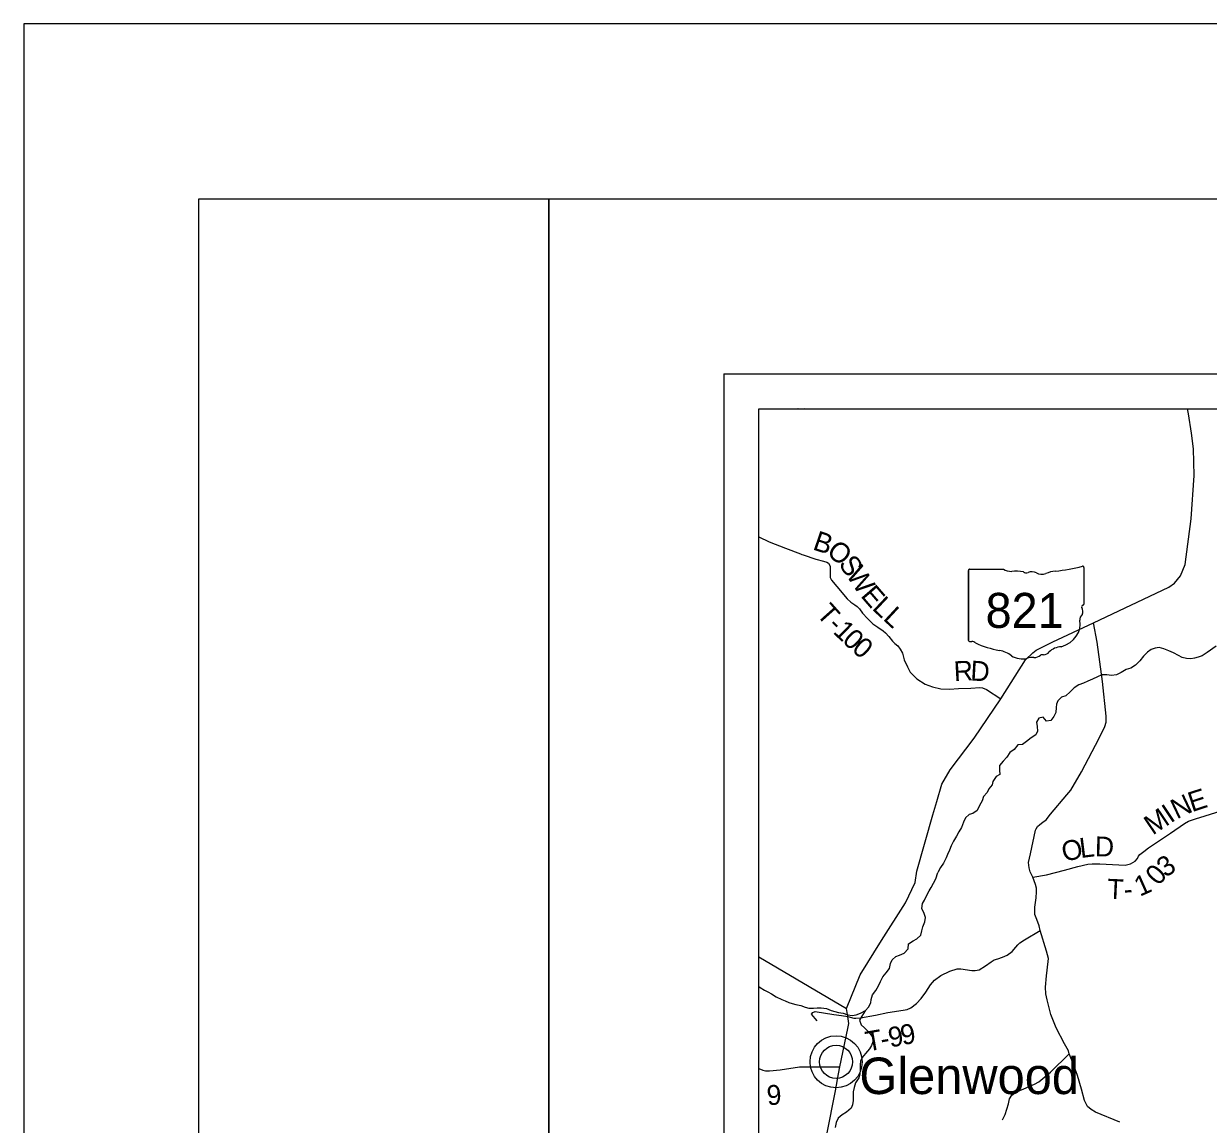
# Model space of a CAD drawing. Extents: x -22 to 431, y -18 to 160.
# Drawn here: x 0 to 3.384, y 18.856 to 22 of the extents above; entities that cross this region are included whole.
import ezdxf

# ---------------------------------------------------------------- set-up
doc = ezdxf.new("R2010")
doc.units = 0
for name, color, linetype in [('GM_X_Adjacent_County', 7, 'Continuous'), ('GM_X_Adjacent_County_Text', 7, 'Continuous'), ('GM_X_Airport_Location_Class_2', 7, 'Continuous'), ('GM_X_City_Street_Text', 7, 'Continuous'), ('GM_X_County', 7, 'Continuous'), ('GM_X_County_Road', 7, 'Continuous'), ('GM_X_Minor_River', 7, 'Continuous'), ('GM_X_Minor_River_Text', 7, 'Continuous'), ('GM_X_Rail_Line', 7, 'Continuous'), ('GM_X_Section', 7, 'Continuous'), ('GM_X_Township', 7, 'Continuous'), ('GM_X_Township_Road', 7, 'Continuous')]:
    doc.layers.add(name, color=color, linetype=linetype)

msp = doc.modelspace()

# ---------------------------------------------------------------- linework, layer by layer
at = {"layer": 'GM_X_Adjacent_County_Text'}
for points in [[(2.9863, 19.0578), (2.9839, 19.0662), (2.9728, 19.0862), (2.9494, 19.1322), (2.934, 19.1697), (2.9235, 19.2117), (2.9199, 19.2291), (2.9183, 19.2481), (2.9211, 19.2803), (2.9265, 19.3213), (2.9268, 19.3297), (2.9217, 19.3512), (2.9035, 19.4099), (2.9, 19.4231), (2.8938, 19.4409), (2.8885, 19.4553), (2.888, 19.4659), (2.8883, 19.4769), (2.8915, 19.5035), (2.8933, 19.5198), (2.8925, 19.5304), (2.8901, 19.5414), (2.8824, 19.5626), (2.8743, 19.5773), (2.8721, 19.5889), (2.87, 19.6041), (2.8759, 19.629), (2.8902, 19.696), (2.8917, 19.7002), (2.8959, 19.7066), (2.9028, 19.7129), (2.9112, 19.7189), (2.9207, 19.726), (2.9333, 19.7422), (2.9796, 19.7975), (2.9907, 19.811), (3.0215, 19.8627), (3.072, 19.9589), (3.0882, 19.9921), (3.0917, 20.0046), (3.0919, 20.022), (3.0816, 20.1207), (3.0661, 20.2334), (3.056, 20.289)], [(2.7962, 18.8691), (2.8035, 18.8842), (2.8124, 18.9146), (2.8157, 18.9287), (2.8228, 18.9393), (2.8337, 18.9481), (2.8564, 18.9574), (2.8873, 18.9706), (2.8998, 18.9775), (2.9329, 19.0054), (2.9863, 19.0578)], [(3.1306, 18.8623), (3.0616, 18.8912), (3.0491, 18.8983), (3.0381, 18.9073), (3.03, 18.9243), (3.0218, 18.9568), (3.0102, 18.9958), (2.994, 19.0397), (2.9863, 19.0578)]]:
    msp.add_lwpolyline(points, dxfattribs=at)
at = {"layer": 'GM_X_Airport_Location_Class_2'}
for p, q in [((2.6986, 20.4384), (2.6986, 20.2383)), ((2.6986, 20.2383), (2.6986, 20.4384)), ((2.6986, 20.2383), (2.6986, 20.4384)), ((2.7018, 20.4419), (2.7984, 20.4419)), ((3.0282, 20.4468), (3.0282, 20.3422)), ((3.0281, 20.3422), (3.0282, 20.3422))]:
    msp.add_line(p, q, dxfattribs=at)
for centre, major_axis, start_param, end_param in [((2.7024, 20.4389), (0.00382, 0), 1.712693, 3.28349), ((2.8213, 20.4651), (0.037, 0), 4.042523, 4.731795), ((2.9108, 20.7147), (0.3495, 0), 4.814394, 5.042369), ((3.0245, 20.4473), (0.00367, 0), 6.141152, 7.989035), ((2.8336, 20.3295), (0.133, 0), 1.404758, 1.657858), ((2.8638, 20.4399), (0.0107, 0), 3.836095, 5.185415), ((2.8795, 20.4168), (0.0222, 0), 0.950623, 2.079405), ((2.9082, 20.4485), (0.0267, 0), 4.081561, 5.145723), ((2.9554, 20.3808), (0.0703, 0), 1.699011, 2.107814), ((3.0273, 20.3345), (0.00568, 0), 1.883978, 3.671073), ((3.0243, 20.3418), (0.00393, 0), 5.05454, 6.418171), ((3.0413, 20.2984), (0.0248, 0), 2.387724, 3.262537), ((2.9912, 20.3212), (0.0341, 0), 5.934695, 6.695948), ((2.9304, 20.285), (0.0874, 0), 5.101752, 6.440018), ((2.7024, 20.2379), (0.00385, 0), 3.00124, 4.508301), ((2.703, 20.2584), (0.0294, 0), 4.665946, 4.897461), ((2.709, 20.2268), (0.0106, 0), 0.519207, 1.627899), ((2.8428, 20.4066), (0.2524, 0), 4.195997, 4.488961), ((2.7676, 20.1484), (0.079, 0), 0.823519, 1.323587), ((2.9066, 20.2189), (0.0282, 0), 4.937069, 5.64225), ((2.9672, 20.1821), (0.0479, 0), 1.647645, 2.488434), ((2.853, 20.2258), (0.0501, 0), 4.026481, 4.996735), ((2.8819, 20.1566), (0.0412, 0), 1.495662, 1.94098), ((2.8856, 20.2108), (0.0267, 0), 4.691044, 5.507374), ((2.9098, 20.1914), (0.00752, 0), 1.147584, 2.315152)]:
    msp.add_ellipse(centre, major_axis=major_axis, ratio=0.8, start_param=start_param, end_param=end_param, dxfattribs=at)
at = {"layer": 'GM_X_County'}
msp.add_lwpolyline([(0, 0), (34, 0), (34, 22), (0, 22)], close=True, dxfattribs=at)
at = {"layer": 'GM_X_County_Road'}
msp.add_lwpolyline([(2.1, 20.5341), (2.1292, 20.5199), (2.1759, 20.502), (2.2184, 20.4856), (2.2226, 20.484)], dxfattribs=at)
at = {"layer": 'GM_X_Minor_River'}
for points in [[(2.2301, 20.9), (2.2261, 20.8993), (2.2118, 20.8997), (2.2113, 20.9)], [(3.4062, 20.2216), (3.38, 20.2042), (3.366, 20.1948), (3.355, 20.1902), (3.3445, 20.1876), (3.3339, 20.1861), (3.321, 20.1865), (3.3089, 20.1899), (3.298, 20.1952), (3.2844, 20.2025), (3.2711, 20.2089), (3.2568, 20.2146), (3.2432, 20.2177), (3.2314, 20.2162), (3.2201, 20.2124), (3.2099, 20.2044), (3.1985, 20.1935), (3.1883, 20.1802), (3.1758, 20.1681), (3.1625, 20.1594), (3.1493, 20.1552), (3.1345, 20.1469), (3.1216, 20.1405), (3.1069, 20.1379), (3.0937, 20.1401), (3.0797, 20.1402), (3.0668, 20.1341), (3.0532, 20.1277), (3.0392, 20.1224), (3.0271, 20.1167), (3.0138, 20.1111), (3.0002, 20.1027), (2.9892, 20.0914), (2.9771, 20.0804), (2.9638, 20.0762), (2.9536, 20.066), (2.9498, 20.0566), (2.949, 20.0463), (2.9479, 20.0327), (2.9426, 20.0206), (2.9335, 20.0096), (2.921, 20.0077), (2.9115, 20.0195), (2.8991, 20.0164), (2.893, 20.0051), (2.8949, 19.9922), (2.8956, 19.9793), (2.891, 19.9683), (2.8778, 19.9604), (2.8645, 19.9501), (2.8524, 19.9411)], [(2.8524, 19.9411), (2.8395, 19.9399), (2.8293, 19.9267), (2.8164, 19.9187), (2.8081, 19.9051), (2.7975, 19.8937), (2.7876, 19.8813), (2.7876, 19.868), (2.788, 19.8551), (2.7777, 19.8494), (2.7683, 19.835), (2.7664, 19.8256), (2.7569, 19.8146), (2.7519, 19.8043), (2.7417, 19.793), (2.7379, 19.7797), (2.7299, 19.7665), (2.7231, 19.7528), (2.7106, 19.7438), (2.7008, 19.7415), (2.6905, 19.7316), (2.6841, 19.7188), (2.6784, 19.7044), (2.6708, 19.6915), (2.6644, 19.679), (2.656, 19.665), (2.6492, 19.6521), (2.6442, 19.6396), (2.6382, 19.6267), (2.6344, 19.6169), (2.6268, 19.6025), (2.6188, 19.59), (2.6115, 19.5755)], [(2.1, 19.2497), (2.1035, 19.247), (2.116, 19.2398), (2.1259, 19.2349), (2.1357, 19.2285), (2.149, 19.2206), (2.1653, 19.2131), (2.1748, 19.2086), (2.1854, 19.2044), (2.1952, 19.2015), (2.2051, 19.1988), (2.2195, 19.1959), (2.2324, 19.191), (2.2422, 19.1883), (2.2559, 19.1884), (2.2661, 19.1892), (2.2778, 19.1892), (2.2926, 19.187), (2.3066, 19.1814), (2.3165, 19.1788), (2.3275, 19.1754), (2.3411, 19.1732), (2.3544, 19.1686), (2.3661, 19.1672), (2.3775, 19.1687), (2.3903, 19.1733), (2.4047, 19.181), (2.4134, 19.1905), (2.4198, 19.2034), (2.4205, 19.2129), (2.4246, 19.2258), (2.4337, 19.2383), (2.442, 19.2516), (2.4476, 19.2641), (2.4544, 19.277), (2.4634, 19.2888), (2.4729, 19.301), (2.4762, 19.3154), (2.4807, 19.326), (2.4909, 19.3355), (2.5019, 19.3394), (2.5151, 19.3451), (2.5265, 19.3573), (2.5272, 19.3713), (2.5404, 19.3804), (2.5506, 19.3858), (2.5623, 19.3964), (2.5653, 19.4086), (2.5679, 19.4203), (2.5739, 19.4344), (2.5758, 19.4465), (2.572, 19.4583), (2.5651, 19.473), (2.567, 19.4867), (2.5726, 19.4969), (2.5794, 19.5106), (2.5858, 19.5228), (2.5918, 19.5326), (2.5982, 19.5452), (2.6054, 19.5577), (2.6115, 19.5755)], [(2.4037, 19.1804), (2.3938, 19.1654), (2.387, 19.1532), (2.3916, 19.1407), (2.4018, 19.1313), (2.4132, 19.1207), (2.4231, 19.1071), (2.4261, 19.0946), (2.422, 19.0817), (2.416, 19.0722), (2.4043, 19.0589), (2.3949, 19.0467), (2.39, 19.0361), (2.3892, 19.0259), (2.3889, 19.0126), (2.3882, 18.9997), (2.3856, 18.9891), (2.3761, 18.9746), (2.3716, 18.9614), (2.3694, 18.9492), (2.3691, 18.9348), (2.3695, 18.9242), (2.3676, 18.9121), (2.3635, 18.9026), (2.3506, 18.8908), (2.3374, 18.8832), (2.3268, 18.8736), (2.3208, 18.8615), (2.3178, 18.8475)]]:
    msp.add_lwpolyline(points, dxfattribs=at)
at = {"layer": 'GM_X_Minor_River_Text'}
for points in [[(2.2226, 20.484), (2.2263, 20.4826), (2.2621, 20.4701), (2.2844, 20.4646), (2.2942, 20.4615), (2.2991, 20.4588), (2.3031, 20.4504), (2.3037, 20.4265), (2.3036, 20.4182), (2.3077, 20.4109), (2.3222, 20.3922), (2.3525, 20.357), (2.3622, 20.3475), (2.3742, 20.3398), (2.381, 20.3351), (2.387, 20.329), (2.3963, 20.316), (2.4105, 20.3011), (2.4258, 20.2854), (2.4401, 20.2758), (2.4548, 20.2662), (2.4615, 20.2601), (2.4708, 20.2494), (2.4813, 20.2367), (2.488, 20.2299), (2.497, 20.2226), (2.5038, 20.2138), (2.5097, 20.2016), (2.5152, 20.183), (2.5244, 20.1628), (2.5322, 20.1479), (2.5513, 20.1288), (2.5749, 20.1138), (2.5957, 20.1056), (2.6198, 20.1004), (2.644, 20.0987), (2.6701, 20.1007), (2.7052, 20.1019), (2.731, 20.1036), (2.7385, 20.1027), (2.7502, 20.0984), (2.7908, 20.0719)], [(2.8824, 19.5626), (2.921, 19.5685), (2.9726, 19.5822), (3.0105, 19.5929), (3.0393, 19.599), (3.0514, 19.6001), (3.0741, 19.6002), (3.1462, 19.5965), (3.1618, 19.6001), (3.1747, 19.6076), (3.1812, 19.6151), (3.1839, 19.6219), (3.1877, 19.6272), (3.1995, 19.6358), (3.2125, 19.6455), (3.2753, 19.6881), (3.316, 19.7158), (3.3267, 19.7218), (3.3472, 19.7288), (3.4173, 19.7508)], [(2.3536, 19.1645), (2.3711, 19.1591), (2.3768, 19.1592), (2.3904, 19.16), (2.4331, 19.168), (2.4683, 19.1751), (2.5121, 19.1819), (2.5231, 19.1838), (2.5341, 19.1885), (2.5502, 19.2015), (2.5634, 19.216), (2.5769, 19.2336), (2.59, 19.2545), (2.6013, 19.2679), (2.6194, 19.2809), (2.645, 19.294), (2.6665, 19.2999), (2.6764, 19.3007), (2.7078, 19.2953), (2.7173, 19.2958), (2.7287, 19.2974), (2.7471, 19.3085), (2.7629, 19.32), (2.772, 19.3258), (2.7822, 19.3289), (2.7962, 19.3339), (2.8094, 19.3397), (2.8237, 19.3501), (2.8334, 19.3623), (2.8391, 19.3692), (2.8451, 19.3749), (2.8587, 19.3833), (2.9035, 19.4099)], [(2.2666, 19.1513), (2.2506, 19.171), (2.2539, 19.1751), (2.2604, 19.178), (2.3142, 19.1697), (2.3359, 19.1669), (2.3536, 19.1645)], [(2.1, 19.0156), (2.1116, 19.0111), (2.1185, 19.0092), (2.1298, 19.0089), (2.1605, 19.0118), (2.2157, 19.0202), (2.2448, 19.0205), (2.3311, 19.0204)]]:
    msp.add_lwpolyline(points, dxfattribs=at)
at = {"layer": 'GM_X_Rail_Line'}
msp.add_line((2.1, 19.3347), (2.35, 19.1869), dxfattribs=at)
for points in [[(2.35, 19.1869), (2.3892, 19.2828), (2.4503, 19.3811), (2.5185, 19.4892), (2.546, 19.5467), (2.5512, 19.5794), (2.5966, 19.7401), (2.6078, 19.7785), (2.622, 19.8275), (2.6462, 19.8685), (2.7146, 19.9595), (2.7908, 20.0719), (2.8618, 20.183), (2.8824, 20.2029), (2.8919, 20.2104), (2.9391, 20.2339), (3.056, 20.289), (3.2707, 20.3903), (3.2872, 20.4015), (3.3044, 20.4226), (3.3173, 20.4557), (3.3342, 20.5858), (3.3428, 20.7093), (3.3413, 20.7857), (3.3351, 20.8308), (3.3274, 20.8853), (3.3243, 20.9)], [(2.2942, 18.8275), (2.3183, 18.9522), (2.3269, 19), (2.3311, 19.0204), (2.3489, 19.1068), (2.3546, 19.1344), (2.3567, 19.1445), (2.3536, 19.1645), (2.35, 19.1869)]]:
    msp.add_lwpolyline(points, dxfattribs=at)
at = {"layer": 'GM_X_Section'}
for p, q in [((2, 21), (2, 14)), ((2, 21), (9, 21)), ((2.1, 20.9), (4.4317, 20.9)), ((2.1, 14.1), (2.1, 20.9))]:
    msp.add_line(p, q, dxfattribs=at)
at = {"layer": 'GM_X_Township'}
for points in [[(0.5, 21.5), (1.5, 21.5), (1.5, 0.5), (0.5, 0.5)], [(1.5, 21.5), (33.5, 21.5), (33.5, 0.5), (1.5, 0.5)]]:
    msp.add_lwpolyline(points, close=True, dxfattribs=at)
at = {"layer": 'GM_X_Township_Road'}
for radius in [0.0744, 0.0472]:
    msp.add_circle((2.3204, 19.0347), radius, dxfattribs=at)

# ---------------------------------------------------------------- texts
at = {"layer": 'GM_X_Adjacent_County'}
msp.add_text('Glenwood', height=0.10417, rotation=0, dxfattribs=at).set_placement((2.3869, 18.9426))
at = {"layer": 'GM_X_Airport_Location_Class_2'}
msp.add_text('821', height=0.1, dxfattribs=at).set_placement((2.7474, 20.2741))
at = {"layer": 'GM_X_City_Street_Text'}
for s, rotation, p in [('B', 341.1824, (2.2511, 20.4991)), ('O', 319.652, (2.2904, 20.4868)), ('S', 303.7981, (2.3258, 20.4575)), ('W', 304.1143, (2.3473, 20.4254)), ('E', 310.8394, (2.3886, 20.3651)), ('T', 311.7407, (2.2618, 20.3122)), ('L', 316.7332, (2.4209, 20.3283)), ('L', 317.2275, (2.4522, 20.2988)), ('-', 315.4272, (2.2929, 20.2776)), ('1', 315.6579, (2.3097, 20.2611)), ('0', 316.6269, (2.3354, 20.2359)), ('0', 318.7464, (2.3626, 20.2103)), ('R', 2.9207, (2.6579, 20.1217)), ('D', 356.6686, (2.7029, 20.1241)), ('N', 25.4099, (3.2934, 19.7269)), ('E', 18.0162, (3.3368, 19.7476)), ('I', 33.6836, (3.2759, 19.715)), ('M', 33.9563, (3.2248, 19.6806)), ('O', 13.5123, (2.9721, 19.6053)), ('L', 7.1543, (3.0191, 19.6166)), ('D', 358.5501, (3.059, 19.6218)), ('0', 48.1782, (3.2409, 19.5354)), ('3', 35.4282, (3.2618, 19.5593)), ('T', 357.4192, (3.0942, 19.5009)), ('1', 24.044, (3.188, 19.5059)), ('-', 4.0323, (3.1438, 19.499)), ('T', 10.0196, (2.4097, 19.064)), ('9', 10.2711, (2.4748, 19.0755)), ('9', 11.1034, (2.5101, 19.0819)), ('-', 10.0564, (2.4516, 19.0714)), ('9', 3.9219, (2.1241, 18.9104))]:
    msp.add_text(s, height=0.0568, rotation=rotation, dxfattribs=at).set_placement(p)

doc.saveas('drawing.dxf')
